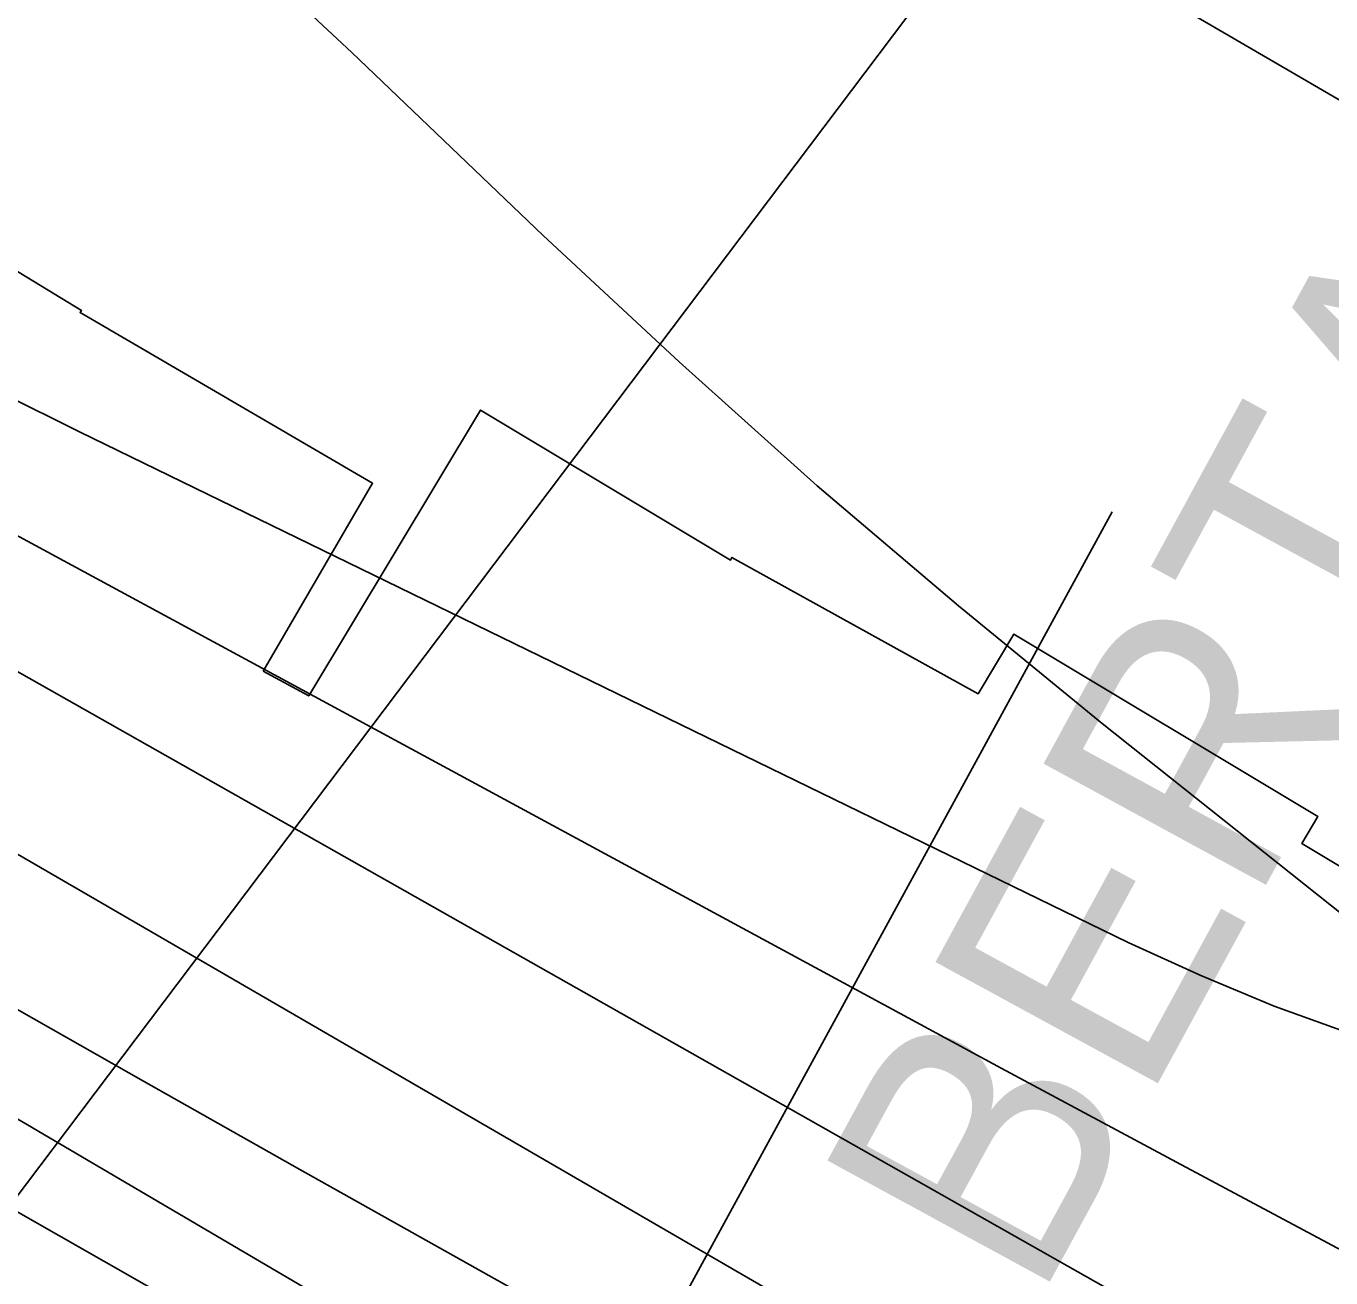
# Model space of a CAD drawing. Extents: x 3823584 to 3861785, y 301729 to 327625.
# Drawn here: x 3841839 to 3842355, y 321733 to 322227 of the extents above; entities that cross this region are included whole.
import ezdxf

# ---------------------------------------------------------------- set-up
doc = ezdxf.new("R2010")
doc.units = 0
for name, color, linetype in [('V-CHAN-NAID', 7, 'Continuous'), ('V-RIVR-EDGE', 7, 'Continuous'), ('V-RIVR-RANG', 7, 'Continuous'), ('V-RRAP-RVMT', 7, 'Continuous'), ('V-TOPO-MAJR', 7, 'Continuous'), ('V-TOPO-MINR', 7, 'Continuous'), ('V-UTIL-LINE', 7, 'Continuous')]:
    doc.layers.add(name, color=color, linetype=linetype)

msp = doc.modelspace()

# ---------------------------------------------------------------- linework, layer by layer
at = {"layer": 'V-RIVR-EDGE'}
msp.add_spline([(3836304.38, 325474.18), (3836346.41, 325438.32), (3836389.41, 325406.07), (3836417.64, 325385.43), (3836442.67, 325366.73), (3836470.25, 325340.95), (3836497.82, 325313.88), (3836554.9, 325258.45), (3836598.51, 325215.91), (3836636.36, 325181.1), (3836681.26, 325139.85), (3836737.07, 325093.42), (3836790.94, 325041.22), (3836840.33, 324993.52), (3836889.07, 324947.12), (3836934.61, 324907.14), (3836980.81, 324871.03), (3837015.47, 324849.09), (3837040.49, 324829.1), (3837085.39, 324787.2), (3837143.76, 324734.34), (3837181.61, 324700.82), (3837223.29, 324659.57), (3837272.05, 324619.59), (3837314.38, 324579.63), (3837346.45, 324546.76), (3837364.4, 324527.43), (3837395.83, 324500.35), (3837442.02, 324462.31), (3837492.71, 324422.97), (3837554.31, 324372.67), (3837573.56, 324361.05), (3837583.2, 324359.1), (3837596.69, 324352.64), (3837621.08, 324337.79), (3837648.03, 324319.73), (3837677.54, 324292.01), (3837718.58, 324249.48), (3837753.85, 324214.68), (3837781.43, 324188.89), (3837800.05, 324179.85), (3837819.95, 324170.8), (3837850.72, 324134.08), (3837874.45, 324110.23), (3837909.07, 324073.5), (3837941.78, 324040.64), (3837989.87, 323991.66), (3838022.58, 323960.72), (3838034.12, 323947.83), (3838046.3, 323933.66), (3838066.83, 323916.25), (3838089.91, 323892.41), (3838140.59, 323849.21), (3838186.14, 323811.17), (3838215.65, 323785.38), (3838265.68, 323736.4), (3838297.1, 323707.39), (3838336.87, 323671.94), (3838359.95, 323645.52), (3838385.62, 323627.46), (3838404.24, 323615.84), (3838421.56, 323601.65), (3838441.44, 323582.32), (3838460.05, 323567.49), (3838468.4, 323563.61), (3838484.45, 323555.21), (3838548.59, 323496.55), (3838595.44, 323464.29), (3838649.98, 323422.37), (3838701.3, 323379.82), (3838749.43, 323345.62), (3838798.22, 323317.86), (3838856.62, 323274.64), (3838932.99, 323221.74), (3838989.47, 323184.31), (3839037.6, 323150.12), (3839068.42, 323134.62), (3839093.42, 323104.98), (3839110.73, 323086.94), (3839122.93, 323081.12), (3839143.46, 323065.64), (3839172.34, 323044.36), (3839190.96, 323032.74), (3839215.99, 323015.96), (3839242.32, 323006.26), (3839316.8, 322969.43), (3839341.84, 322955.87), (3839371.38, 322944.22), (3839391.29, 322935.81), (3839417.61, 322920.32), (3839461.26, 322894.5), (3839483.71, 322873.23), (3839520.3, 322851.28), (3839555.6, 322828.69), (3839599.9, 322806.72), (3839718.7, 322751.14), (3839768.14, 322726.59), (3839807.95, 322705.92), (3839836.85, 322696.21), (3839865.1, 322680.71), (3839887.57, 322667.8), (3839924.17, 322652.28), (3839969.76, 322630.31), (3840004.43, 322612.22), (3840037.82, 322597.35), (3840085.35, 322579.88), (3840108.46, 322565.68), (3840121.92, 322548.93), (3840123.18, 322539.92), (3840122.53, 322533.5), (3840118, 322521.29), (3840112.84, 322514.24), (3840095.47, 322509.14), (3840089.68, 322509.15), (3840085.17, 322504.66), (3840084.51, 322498.23), (3840085.78, 322491.8), (3840130.72, 322467.26), (3840169.89, 322448.52), (3840197.51, 322439.45), (3840209.08, 322437.5), (3840231.59, 322441.3), (3840246.39, 322448.98), (3840266.34, 322458.57), (3840273.43, 322466.27), (3840278.59, 322471.4), (3840288.9, 322480.37), (3840295.98, 322484.85), (3840301.77, 322484.84), (3840308.2, 322484.82), (3840320.4, 322479.01), (3840324.87, 322470), (3840326.78, 322461.63), (3840338.32, 322450.03), (3840344.74, 322444.88), (3840366.58, 322437.75), (3840385.84, 322428.06), (3840421.8, 322409.33), (3840466.1, 322385.43), (3840492.41, 322368.65), (3840506.53, 322357.04), (3840533.49, 322340.26), (3840559.18, 322331.2), (3840587.44, 322322.13), (3840611.85, 322311.78), (3840642.02, 322296.28), (3840678.62, 322276.26), (3840712.64, 322255.6), (3840733.18, 322242.05), (3840784.53, 322210.43), (3840835.89, 322183.3), (3840892.39, 322153.59), (3840923.85, 322139.37), (3840950.82, 322127.08), (3840989.33, 322099.99), (3841017.57, 322082.56), (3841061.24, 322062.52), (3841092.69, 322044.45), (3841151.1, 322005.09), (3841210.78, 321964.44), (3841240.29, 321939.29), (3841299.97, 321894.79), (3841335.89, 321862.55), (3841374.37, 321823.89), (3841411.57, 321789.72), (3841444.92, 321758.14), (3841469.94, 321736.22), (3841482.12, 321723.98), (3841496.22, 321704.66), (3841509.05, 321694.34), (3841523.18, 321687.23), (3841573.9, 321660.75), (3841623.97, 321631.69), (3841667.62, 321606.51), (3841696.52, 321593.59), (3841738.26, 321575.48), (3841787.07, 321556.72), (3841815.99, 321552.15), (3841851.33, 321544.99), (3841886.66, 321533.33), (3841930.32, 321511.36), (3841950.22, 321498.46), (3841977.18, 321482.96), (3841998.38, 321476.48), (3842052.99, 321463.49), (3842082.55, 321456.34), (3842109.52, 321444.7), (3842146.12, 321427.26), (3842196.2, 321402.06), (3842241.13, 321374.95), (3842288.63, 321345.26), (3842321.38, 321327.18), (3842366.94, 321295.56), (3842395.19, 321280.07), (3842429.22, 321264.55), (3842452.35, 321258.71), (3842470.97, 321249.66)], degree=3, dxfattribs=at)
at = {"layer": 'V-RIVR-RANG'}
msp.add_line((3841891.68, 321345.04), (3842268.16, 322035.01), dxfattribs=at)
at = {"layer": 'V-RRAP-RVMT'}
for points in [[(3840771.09, 322812.14), (3840907.87, 322728.8), (3840901.6, 322718.49), (3841005.69, 322655.07), (3841007.48, 322658.04), (3841126.78, 322585.34), (3841127.88, 322587.18), (3841250.49, 322512.49), (3841252.95, 322516.56), (3841389.66, 322433.27), (3841382.73, 322421.9), (3841486.32, 322358.73), (3841487.44, 322360.57), (3841609.78, 322285.9), (3841621.18, 322304.37), (3841758.17, 322220.91), (3841738.74, 322189.05), (3841861.19, 322114.46), (3841860.67, 322113.6), (3841976.19, 322046.25), (3841932.93, 321972.08)], [(3841932.93, 321972.08), (3841950.98, 321962.27), (3842018.81, 322075.16), (3842117.46, 322015.88), (3842118.08, 322016.99), (3842215.23, 321963.13), (3842229.38, 321986.73), (3842349.39, 321914.63), (3842343.06, 321904.09), (3842450.21, 321839.71), (3842444.3, 321829.87), (3842522.32, 321779.23), (3842552.53, 321825.75), (3842656.53, 321758.21), (3842640.44, 321733.44), (3842719.28, 321682.24), (3842738.58, 321711.98), (3842856, 321635.73), (3842852.32, 321630.07), (3842944.58, 321570.16), (3842947.71, 321574.98)]]:
    msp.add_lwpolyline(points, dxfattribs=at)
at = {"layer": 'V-TOPO-MAJR'}
for points in [[(3840526.75, 322763.91), (3840610.78, 322715.61), (3840694.89, 322667.46), (3840825.58, 322592.9), (3840844.41, 322582.14), (3840863.23, 322571.39), (3840882.05, 322560.61), (3840900.86, 322549.84), (3841160.14, 322401.16), (3841242.83, 322353.98), (3841325.64, 322307.02), (3841408.66, 322260.42), (3841491.8, 322214.04), (3841611, 322147.88), (3841634.66, 322134.8), (3841658.35, 322121.77), (3841682.08, 322108.82), (3841705.84, 322095.92), (3842224.37, 321815.41), (3842293.52, 321778.21), (3842362.77, 321741.23)], [(3842654.98, 322024.66), (3841926.3, 322448.77), (3841898.86, 322464.73), (3841871.42, 322480.7), (3841843.98, 322496.65), (3841816.53, 322512.6), (3841452.68, 322724.06), (3841394.02, 322758.13)], [(3840778.51, 322381.41), (3841258.82, 322096.1), (3841306.17, 322067.97), (3841353.53, 322039.85), (3841400.9, 322011.74), (3841448.26, 321983.63), (3841474.26, 321968.21), (3841508.66, 321947.87), (3841543.11, 321927.61), (3841577.62, 321907.46), (3841612.17, 321887.39), (3841714.7, 321828.04), (3841800.7, 321778.61), (3841886.91, 321729.53), (3841973.41, 321680.99), (3842060.11, 321632.8), (3842508.85, 321385.18)]]:
    msp.add_lwpolyline(points, dxfattribs=at)
at = {"layer": 'V-TOPO-MINR'}
for points in [[(3840257.26, 322970.15), (3840865.22, 322611.81), (3840874.18, 322606.56), (3840883.14, 322601.32), (3840892.13, 322596.12), (3840901.12, 322590.94), (3840967.89, 322552.65), (3841010.34, 322528.46), (3841052.88, 322504.42), (3841095.56, 322480.62), (3841138.32, 322456.97), (3841671.35, 322164.18), (3841675.95, 322161.66), (3841680.55, 322159.17), (3841685.17, 322156.7), (3841689.8, 322154.24), (3841740.2, 322127.63), (3841770.11, 322112.03), (3841800.11, 322096.62), (3841830.27, 322081.51), (3841860.52, 322066.59), (3842274.51, 321864.96), (3842303.14, 321851.9), (3842332.16, 321839.82)], [(3840029.4, 322873.79), (3840063.56, 322854.27), (3840097.81, 322834.91), (3840132.12, 322815.66), (3840783.84, 322452.04), (3841570.03, 321992.6), (3841574.35, 321990.07), (3841578.68, 321987.55), (3841583.01, 321985.02), (3841587.33, 321982.5), (3841701.23, 321916.16), (3841762.59, 321880.62), (3841824.07, 321845.27), (3841885.72, 321810.23), (3841947.48, 321775.4), (3842508.83, 321460.58)], [(3839889.8, 322867), (3840706.06, 322456.89), (3840735.31, 322440.75), (3840764.47, 322424.44), (3840793.48, 322407.87), (3840822.4, 322391.13), (3840912.7, 322338.3), (3840986.68, 322294.97), (3841060.62, 322251.6), (3841134.52, 322208.15), (3841208.39, 322164.65), (3841521.39, 321980.14), (3841540.99, 321968.6), (3841560.58, 321957.06), (3841580.19, 321945.53), (3841599.8, 321934.01), (3842311.07, 321516.19), (3842348.23, 321494.57), (3842385.51, 321473.16)], [(3840303.67, 322777.18), (3840387.67, 322728.84), (3840471.85, 322680.81), (3840556.29, 322633.26), (3840640.92, 322586.03), (3840768.43, 322515.34), (3840789.42, 322503.65), (3840810.37, 322491.9), (3840831.28, 322480.07), (3840852.15, 322468.17), (3841046.36, 322356.98), (3841139.79, 322303.36), (3841233.15, 322249.6), (3841326.4, 322195.66), (3841419.57, 322141.59), (3841556.64, 322061.84), (3841581.23, 322047.55), (3841605.82, 322033.26), (3841630.41, 322018.98), (3841655.01, 322004.71), (3842205.12, 321685.68), (3842267.17, 321649.97), (3842329.37, 321614.55), (3842391.81, 321579.54)], [(3840846.28, 322536.96), (3841607.84, 322100.29), (3841612.54, 322097.61), (3841617.25, 322094.93), (3841621.96, 322092.27), (3841626.68, 322089.61), (3841631.4, 322086.97), (3841636.13, 322084.32), (3841640.86, 322081.69), (3841645.59, 322079.06), (3841669.1, 322065.99), (3841685.58, 322056.81), (3841702.04, 322047.61), (3841718.48, 322038.36), (3841734.91, 322029.09), (3842572.26, 321555.18)], [(3842402.9, 321841.15), (3842264.29, 321951.42), (3842207.57, 321997.82), (3842151.73, 322045.23), (3842097.21, 322094.14), (3842043.57, 322144.06), (3841968.05, 322216.27), (3841952.62, 322230.61)], [(3842332.16, 321839.82), (3842361.76, 321829.23)]]:
    msp.add_lwpolyline(points, dxfattribs=at)
at = {"layer": 'V-UTIL-LINE'}
msp.add_lwpolyline([(3841687.29, 321568.12), (3843120.56, 323467.28), (3844020.39, 324567.81)], dxfattribs=at)

# ---------------------------------------------------------------- texts
at = {"layer": 'V-CHAN-NAID'}
msp.add_text('ALBERTA "27" (27.8)', height=100, rotation=61.4195, dxfattribs=at).set_placement((3842160.09, 321577.8))

doc.saveas('drawing.dxf')
